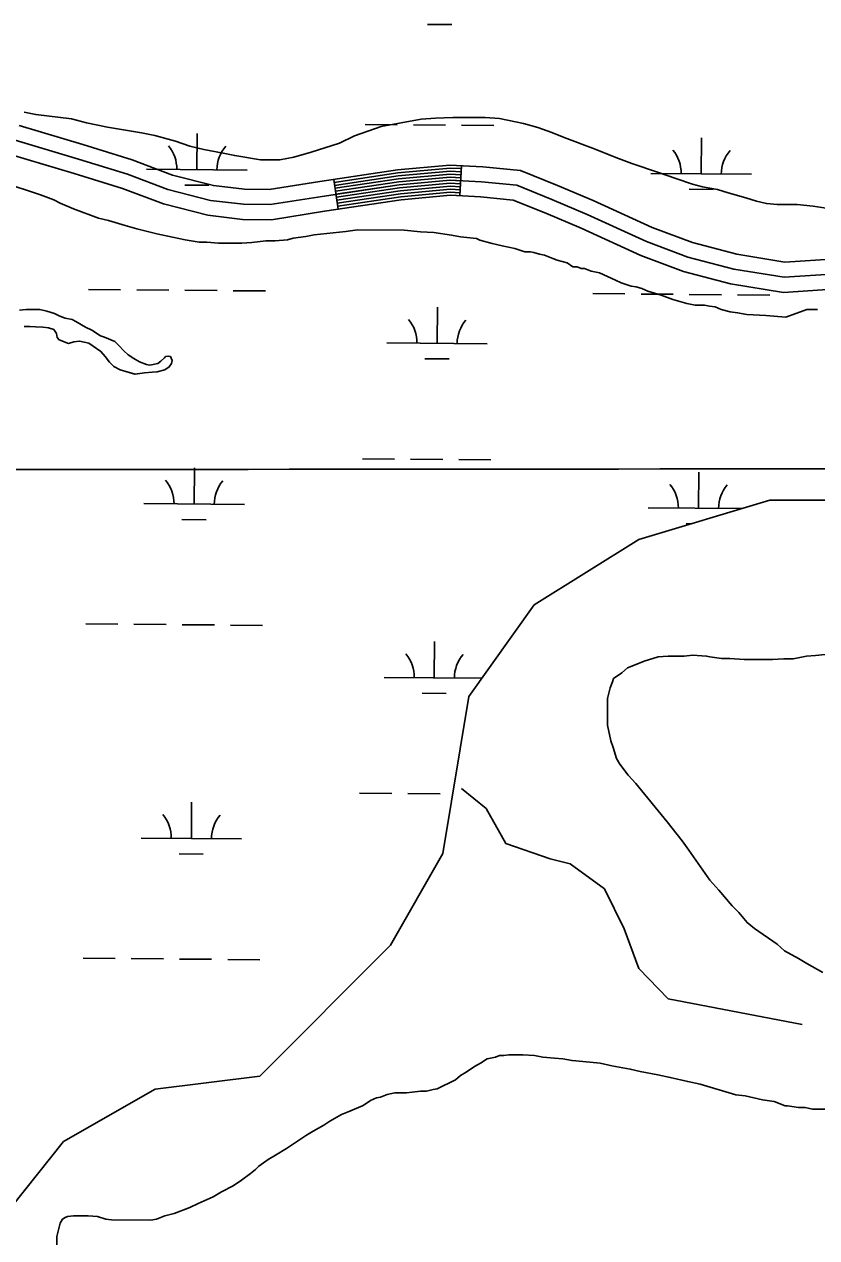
# Model space of a CAD drawing. Extents: x 3271442 to 3309282, y 752266 to 777610.
# Drawn here: x 3302364 to 3303153, y 762945 to 764153 of the extents above; entities that cross this region are included whole.
import ezdxf

# ---------------------------------------------------------------- set-up
doc = ezdxf.new("R2010")
doc.units = 0
for name, color, linetype in [('V-GRID-MAJR', 7, 'Continuous'), ('V-ROAD-CNTR', 7, 'Continuous'), ('V-SITE-VEGE', 7, 'Continuous'), ('V-TOPO-SHOR', 7, 'Continuous'), ('V-WETL-SWMP', 7, 'Continuous')]:
    doc.layers.add(name, color=color, linetype=linetype)

msp = doc.modelspace()

# ---------------------------------------------------------------- linework, layer by layer
at = {"layer": 'V-GRID-MAJR'}
msp.add_spline([(3275589.54, 763703.55), (3280833.333, 763703.169), (3286077.126, 763703.55), (3291320.919, 763704.694), (3296564.7120000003, 763706.601), (3301808.505, 763709.27), (3307052.2970000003, 763712.703), (3307052.298, 763712.703)], degree=3, dxfattribs=at)
at = {"layer": 'V-ROAD-CNTR'}
for p, q in [((3302799.055364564, 764012.0459487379), (3302797.5443675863, 763982.084008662)), ((3302671.9836187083, 763998.385976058), (3302676.474609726, 763968.724035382))]:
    msp.add_line(p, q, dxfattribs=at)
for points in [[(3302358.950244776, 764051.9318689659), (3302422.469117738, 764032.94990693), (3302471.506019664, 764017.7659372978), (3302511.6139394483, 764002.687967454), (3302552.27785812, 763992.2169883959), (3302583.2247962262, 763988.6039956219), (3302607.826747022, 763988.2979962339), (3302658.369645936, 763996.32498018), (3302735.503491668, 764008.0029568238), (3302787.72238723, 764012.6169475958), (3302820.2633221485, 764010.9759508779), (3302857.815247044, 764007.273958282), (3302894.676173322, 763992.3879880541), (3302930.264102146, 763977.272018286), (3302989.074984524, 763950.406072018), (3303029.06690454, 763935.4441019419)], [(3302355.12325243, 764037.41989799), (3302418.10312647, 764018.598935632), (3302466.644029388, 764003.5689656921), (3302507.090948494, 763988.362996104), (3302549.524863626, 763977.436017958), (3302582.2587981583, 763973.6150256), (3302608.91774484, 763973.2830262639), (3302660.6686413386, 763981.502009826), (3302737.2884880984, 763993.1019866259), (3302788.006386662, 763997.5839776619), (3302819.149324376, 763996.012980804), (3302854.19725428, 763992.5579877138), (3302888.9351848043, 763978.5290157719), (3302924.2141142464, 763963.5450457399), (3302983.3229960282, 763936.5420997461), (3303024.517913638, 763921.1301305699)], [(3302351.296260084, 764022.9079270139), (3302413.7371352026, 764004.247964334), (3302461.782039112, 763989.3719940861), (3302502.56795754, 763974.0380247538), (3302546.7718691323, 763962.65504752), (3302581.29280009, 763958.626055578), (3302610.0087426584, 763958.268056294), (3302662.96763674, 763966.6790394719), (3302739.0734845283, 763978.2010164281), (3302788.2903860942, 763982.5510077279), (3302818.035326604, 763981.05001073), (3302850.579261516, 763977.842017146), (3302883.194196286, 763964.6700434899), (3302918.1641263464, 763949.818073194), (3302977.571007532, 763922.6781274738), (3303019.968922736, 763906.8161591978)], [(3303029.06690454, 763935.4441019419), (3303073.18181631, 763923.8311251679), (3303121.06172055, 763916.148140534), (3303171.70661926, 763919.383134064), (3303219.675523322, 763920.42513198), (3303256.5874494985, 763925.7371213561), (3303298.239366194, 763937.2280983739), (3303329.819303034, 763949.6540735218), (3303380.223202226, 763972.9480269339), (3303419.390123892, 763993.871985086), (3303465.259032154, 764011.29495024), (3303515.217932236, 764021.3839300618), (3303562.278838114, 764022.7969272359), (3303618.033726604, 764015.7459413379), (3303678.507605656, 764000.0419727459), (3303752.9884566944, 763984.181004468), (3303773.642415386, 763983.1430065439), (3303802.2273582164, 763989.990992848), (3303807.77534712, 763993.1349865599)], [(3302672.4336178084, 763995.4199819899), (3302735.8604909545, 764005.0229627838), (3302787.779387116, 764009.6109536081), (3302798.904364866, 764009.0499547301)], [(3302672.88261691, 763992.4539879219), (3302736.21749024, 764002.041968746), (3302787.836387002, 764006.603959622), (3302798.7533651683, 764006.0539607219)], [(3302673.3316160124, 763989.4869938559), (3302736.574489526, 763999.0619747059), (3302787.8923868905, 764003.596965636), (3302798.60236547, 764003.0569667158)], [(3302673.780615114, 763986.5209997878), (3302736.931488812, 763996.0819806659), (3302787.949386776, 764000.590971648), (3302798.451365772, 764000.060972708)], [(3302674.229614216, 763983.5550057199), (3302737.2884880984, 763993.1019866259), (3302788.006386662, 763997.5839776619), (3302798.3003660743, 763997.0649786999)], [(3303024.517913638, 763921.1301305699), (3303070.0768225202, 763909.137154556), (3303120.342721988, 763901.072170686), (3303172.347617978, 763904.3931640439), (3303220.9115208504, 763905.4481619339), (3303259.662443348, 763911.02515078), (3303302.993356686, 763922.9791268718), (3303335.717291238, 763935.85510112), (3303386.9091888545, 763959.514053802), (3303425.6121114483, 763980.19001245), (3303469.435023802, 763996.8349791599), (3303516.939928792, 764006.4289599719), (3303561.558839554, 764007.7689572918), (3303615.1957322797, 764000.9849708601), (3303675.0586125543, 763985.44000195), (3303751.0374605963, 763969.2600343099), (3303775.041412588, 763968.0540367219), (3303807.781347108, 763975.8970210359), (3303815.171332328, 763980.08501266)], [(3302674.678613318, 763980.589011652), (3302737.645487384, 763990.121992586), (3302788.0633865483, 763994.576983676), (3302798.149366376, 763994.0689846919)], [(3302675.1276124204, 763977.6230175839), (3302738.00248667, 763987.1419985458), (3302788.1203864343, 763991.5709896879), (3302797.998366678, 763991.0729906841)], [(3302675.5766115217, 763974.6560235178), (3302738.3594859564, 763984.1620045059), (3302788.176386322, 763988.5639957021), (3302797.8473669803, 763988.0759966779)], [(3302676.0256106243, 763971.69002945), (3302738.716485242, 763981.181010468), (3302788.2333862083, 763985.5570017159), (3302797.696367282, 763985.0800026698)], [(3303019.968922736, 763906.8161591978), (3303066.9718287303, 763894.443183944), (3303119.623723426, 763885.9962008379), (3303172.9886166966, 763889.4031940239), (3303222.147518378, 763890.4711918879), (3303262.7374371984, 763896.3131802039), (3303307.747347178, 763908.73015537), (3303341.6152794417, 763922.056128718), (3303393.595175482, 763946.0800806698), (3303431.834099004, 763966.508039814), (3303473.61101545, 763982.37500808), (3303518.6619253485, 763991.473989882), (3303560.838840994, 763992.7409873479), (3303612.357737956, 763986.224000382), (3303671.609619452, 763970.8380311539), (3303749.086464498, 763954.339064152), (3303776.4404097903, 763952.9650669), (3303798.8823649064, 763958.3420561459)]]:
    msp.add_lwpolyline(points, dxfattribs=at)
at = {"layer": 'V-SITE-VEGE'}
for points in [[(3303170.614, 763968.48), (3303149.0840000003, 763971.817), (3303133.349, 763973.49), (3303113.471, 763973.51), (3303102.707, 763974.35), (3303092.77, 763976.844), (3303082.008, 763980.17), (3303064.6180000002, 763985.157), (3303053.856, 763988.481), (3303038.95, 763990.982), (3303029.0160000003, 763993.476), (3303012.458, 763999.2930000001), (3302995.0700000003, 764005.111), (3302968.577, 764014.245), (3302952.846, 764020.061), (3302932.149, 764028.366), (3302901.519, 764039.993), (3302889.1, 764044.973), (3302875.026, 764049.958), (3302860.951, 764054.116), (3302836.938, 764059.109), (3302822.86, 764059.952), (3302790.559, 764059.987), (3302773.165, 764059.176), (3302759.085, 764058.363), (3302719.321, 764050.951), (3302692.81, 764041.868), (3302677.894, 764034.43), (3302649.7260000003, 764025.349), (3302632.326, 764020.399), (3302618.244, 764017.929), (3302599.196, 764017.9500000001), (3302573.524, 764022.118), (3302561.932, 764024.6140000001), (3302542.8880000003, 764027.948), (3302528.81, 764031.2760000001), (3302514.736, 764036.259), (3302494.037, 764042.079), (3302480.789, 764044.578), (3302460.915, 764047.912), (3302446.839, 764050.411), (3302426.1380000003, 764054.574), (3302411.23, 764058.732), (3302375.628, 764062.91), (3302364.032, 764065.408)], [(3302351.9450000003, 763992.284), (3302370.16, 763986.468), (3302380.095, 763983.144), (3302393.341, 763978.161)], [(3302393.341, 763978.161), (3302399.9620000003, 763974.839), (3302413.2090000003, 763969.029), (3302438.045, 763959.893), (3302447.982, 763957.399), (3302464.54, 763952.412), (3302476.131, 763949.088), (3302496.003, 763944.095), (3302511.736, 763940.767), (3302524.157, 763938.268), (3302538.235, 763935.77), (3302545.688, 763935.762), (3302557.281, 763934.922), (3302580.473, 763934.897), (3302590.412, 763935.714), (3302604.494, 763937.355), (3302613.603, 763937.3470000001), (3302626.0270000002, 763938.164), (3302631.826, 763939.813), (3302644.252, 763941.455), (3302652.536, 763943.104), (3302684.012, 763946.383), (3302695.607, 763948.027), (3302741.988, 763947.978), (3302758.551, 763946.305), (3302771.801, 763945.461), (3302789.191, 763942.958), (3302798.3000000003, 763941.291), (3302814.035, 763939.618), (3302817.345, 763937.959), (3302829.7660000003, 763934.633), (3302839.701, 763932.137), (3302852.122, 763929.64), (3302862.057, 763926.316), (3302867.8540000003, 763926.31), (3302871.166, 763925.479), (3302876.9620000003, 763923.816), (3302881.93, 763922.982)], [(3302881.93, 763922.982), (3302890.208, 763919.66), (3302894.349, 763918.001), (3302904.286, 763915.505), (3302910.078, 763911.358), (3302914.219, 763911.351), (3302918.358, 763909.693), (3302921.6720000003, 763909.691), (3302928.295, 763907.198), (3302936.575, 763905.533), (3302952.304, 763898.062), (3302958.097, 763895.572), (3302968.032, 763892.248), (3302973.001, 763891.414), (3302978.7970000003, 763889.751), (3302984.59, 763887.261), (3302997.839, 763883.105), (3303009.431, 763878.952), (3303023.504, 763874.797), (3303031.785, 763873.132), (3303040.896, 763873.121), (3303045.865, 763872.29), (3303051.66, 763871.452), (3303057.4560000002, 763868.962), (3303066.5640000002, 763866.47), (3303074.0160000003, 763865.634), (3303083.126, 763863.9670000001), (3303102.1720000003, 763863.1190000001), (3303122.048, 763861.442), (3303142.762, 763868.8740000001), (3303153.5300000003, 763868.862)], [(3302386.671, 763867.344), (3302379.415, 763869.095), (3302365.883, 763868.8150000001), (3302359.193, 763868.425)], [(3302363.917, 763851.955), (3302369.6210000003, 763852.056), (3302375.312, 763851.83), (3302382.624, 763851.382), (3302388.133, 763850.677), (3302393.4390000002, 763849.002), (3302396.22, 763845.148), (3302396.874, 763841.052), (3302398.735, 763838.699), (3302407.994, 763835.238), (3302413.2970000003, 763836.7000000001), (3302419.0470000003, 763837.427), (3302428.268, 763835.395), (3302440.347, 763827.287), (3302444.674, 763822.112), (3302448.981, 763816.459), (3302453.108, 763812.243), (3302459.651, 763808.886), (3302474.274, 763804.735), (3302483.858, 763806.029), (3302491.506, 763806.441), (3302496.296, 763806.9670000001), (3302503.999, 763808.81), (3302508.404, 763811.737), (3302510.687, 763815.225), (3302511.285, 763818.301), (3302509.5300000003, 763822.184), (3302507.873, 763822.487), (3302504.7600000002, 763822.132), (3302503.523, 763820.99), (3302500.415, 763817.975), (3302500.0500000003, 763817.549), (3302496.861, 763815.29), (3302488.929, 763813.6950000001), (3302485.853, 763814.2930000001), (3302478.804, 763816.953), (3302473.213, 763820.275), (3302467.632, 763823.828), (3302463.258, 763827.818), (3302458.228, 763833.261), (3302454.3200000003, 763836.993), (3302443.765, 763841.459), (3302440.005, 763842.801), (3302431.401, 763848.384), (3302425.085, 763851.495), (3302415.457, 763856.944), (3302411.74, 763858.867), (3302404.632, 763860.287), (3302399.338, 763862.2880000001), (3302394.068, 763864.938), (3302386.671, 763867.344)], [(3303029.026, 763524.904), (3303020.742, 763524.087), (3303005.007, 763524.101), (3302995.066, 763523.284), (3302980.982, 763519.157), (3302975.182, 763516.679), (3302964.411, 763512.551), (3302958.607, 763507.586), (3302950.319, 763501.797), (3302949.488, 763498.4890000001), (3302946.997, 763492.691), (3302944.501, 763481.927), (3302944.472, 763455.424), (3302947.769, 763439.685), (3302950.247, 763433.055), (3302953.5470000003, 763422.285), (3302956.856, 763416.485), (3302965.126, 763405.708), (3302972.573, 763397.4180000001), (3303004.003, 763359.289), (3303018.89, 763340.224), (3303025.507, 763331.106), (3303037.085, 763314.529), (3303046.182, 763301.269), (3303055.281, 763291.319), (3303068.515, 763275.5700000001), (3303075.1350000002, 763268.937), (3303083.406, 763258.99), (3303090.855, 763253.182), (3303113.199, 763237.424), (3303120.645, 763230.791), (3303134.717, 763223.322), (3303142.995, 763218.343), (3303158.722, 763209.2170000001)], [(3303167.34, 763526.416), (3303151.6010000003, 763524.775), (3303142.489, 763523.958), (3303129.237, 763521.486), (3303120.125, 763521.496), (3303108.529, 763520.679), (3303080.369, 763520.71), (3303066.291, 763521.554), (3303058.009, 763521.562), (3303046.415, 763523.231), (3303043.1040000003, 763524.062), (3303029.026, 763524.904)], [(3302891.798, 763124.127), (3302880.204, 763124.9670000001), (3302871.9220000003, 763126.634), (3302860.328, 763127.473), (3302846.248, 763127.488), (3302841.2770000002, 763126.664), (3302837.136, 763126.6680000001), (3302832.995, 763125.018), (3302824.711, 763123.3690000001), (3302818.08, 763119.234), (3302812.2800000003, 763115.929), (3302803.992, 763110.139), (3302798.19, 763106.834), (3302793.215, 763102.697), (3302774.986, 763093.606), (3302770.845, 763092.782), (3302764.219, 763091.134), (3302758.42, 763091.14), (3302750.1350000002, 763090.321), (3302744.3370000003, 763089.497), (3302732.744, 763089.51), (3302725.287, 763087.861), (3302718.66, 763085.385), (3302714.517, 763084.56), (3302708.717, 763082.081), (3302701.258, 763077.1190000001), (3302687.999, 763071.336), (3302679.715, 763068.032), (3302668.113, 763061.419), (3302662.311, 763057.284), (3302651.536, 763051.4990000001), (3302644.907, 763047.3640000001), (3302625.017, 763034.134), (3302614.242, 763027.519), (3302606.784, 763023.388), (3302597.666, 763016.769), (3302594.35, 763013.459), (3302589.376, 763009.324), (3302580.2600000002, 763002.707), (3302571.972, 762996.919), (3302560.37, 762991.134), (3302552.0810000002, 762986.174), (3302537.168, 762979.5650000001), (3302528.882, 762975.432), (3302513.139, 762969.648), (3302504.025, 762967.176), (3302495.741, 762963.871), (3302489.941, 762963.05), (3302451.015, 762963.091), (3302445.219, 762963.922), (3302436.9390000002, 762966.419), (3302427.829, 762967.256), (3302412.9220000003, 762967.273), (3302407.124, 762966.449), (3302404.6380000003, 762965.622), (3302402.151, 762963.969), (3302399.663, 762959.832), (3302396.335, 762946.584), (3302396.327, 762938.302)], [(3303226.342, 763073.253), (3303148.492, 763073.334), (3303141.039, 763074.9990000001), (3303134.414, 763075.008), (3303123.648, 763076.6730000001), (3303121.163, 763076.677), (3303110.401, 763080.828), (3303098.807, 763082.497), (3303081.418, 763086.657), (3303072.31, 763087.4940000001), (3303036.708, 763098.3), (3303024.287, 763100.796), (3303006.899, 763104.956), (3302994.478, 763107.454), (3302977.089, 763110.784), (3302967.154, 763113.281), (3302948.937, 763116.613), (3302937.343, 763119.111), (3302919.953, 763120.785), (3302909.187, 763121.6240000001), (3302900.078, 763123.289), (3302891.798, 763124.127)]]:
    msp.add_lwpolyline(points, dxfattribs=at)
at = {"layer": 'V-TOPO-SHOR'}
for points in [[(3302359.1920000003, 763868.426), (3302365.884, 763868.814), (3302379.412, 763869.096), (3302386.671, 763867.345), (3302394.0670000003, 763864.937), (3302399.3370000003, 763862.287), (3302404.632, 763860.287), (3302411.741, 763858.868), (3302415.458, 763856.944), (3302425.086, 763851.4940000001), (3302431.4020000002, 763848.384), (3302440.004, 763842.8), (3302443.7660000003, 763841.46), (3302454.3200000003, 763836.992), (3302458.227, 763833.262), (3302463.258, 763827.818), (3302467.632, 763823.831), (3302473.214, 763820.274), (3302478.806, 763816.954), (3302485.8540000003, 763814.292), (3302488.93, 763813.694), (3302496.862, 763815.29), (3302500.0500000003, 763817.549), (3302500.415, 763817.975), (3302503.523, 763820.99), (3302504.7600000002, 763822.133), (3302507.874, 763822.488), (3302509.531, 763822.184), (3302511.285, 763818.3), (3302510.688, 763815.224), (3302508.404, 763811.737), (3302503.998, 763808.811), (3302496.295, 763806.968), (3302491.506, 763806.441), (3302483.859, 763806.027), (3302474.271, 763804.735), (3302459.6520000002, 763808.886), (3302453.108, 763812.243), (3302448.982, 763816.459), (3302444.674, 763822.112), (3302440.347, 763827.29), (3302428.267, 763835.395), (3302419.048, 763837.426), (3302413.2970000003, 763836.699), (3302407.994, 763835.238), (3302399.853, 763838.308), (3302398.735, 763838.698), (3302396.873, 763841.051), (3302396.22, 763845.148), (3302393.44, 763849.003), (3302388.132, 763850.677), (3302382.623, 763851.382), (3302375.313, 763851.833), (3302369.622, 763852.056), (3302363.918, 763851.955)], [(3303138.0505346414, 763157.4957513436), (3303004.9415039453, 763183.28129717), (3302975.560546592, 763213.1502850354), (3302961.0734139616, 763252.7722561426), (3302941.648785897, 763292.4348964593), (3302907.289663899, 763317.407058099), (3302887.580351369, 763322.5072303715), (3302843.2649000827, 763337.6857395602), (3302823.7996028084, 763372.4108844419), (3302799.274802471, 763392.3642122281)]]:
    msp.add_lwpolyline(points, dxfattribs=at)
at = {"layer": 'V-WETL-SWMP'}
for p, q in [((3302765.5070104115, 764152.5566057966), (3302789.5061959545, 764152.3589290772)), ((3302703.2774094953, 764053.0648868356), (3302735.276323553, 764052.8013178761)), ((3302751.2757805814, 764052.6695333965), (3302783.274694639, 764052.4059644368)), ((3302799.2741516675, 764052.2741799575), (3302831.2730657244, 764052.0106109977)), ((3302535.8366458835, 764008.0125358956), (3302536.133169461, 764044.0112787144)), ((3303037.7276132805, 764003.8785556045), (3303038.024136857, 764039.8772984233)), ((3302485.8383426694, 764008.4243623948), (3302585.8349490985, 764007.6007093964)), ((3302987.7293100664, 764004.2903821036), (3303087.725916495, 764003.4667291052)), ((3302523.7099515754, 763992.6809131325), (3302547.7091371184, 763992.483236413)), ((3303025.600918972, 763988.5469328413), (3303049.600104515, 763988.3492561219)), ((3302428.007274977, 763888.8257527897), (3302460.0061890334, 763888.5621838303)), ((3302476.0056460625, 763888.4303993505), (3302508.0045601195, 763888.1668303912)), ((3302524.0040171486, 763888.0350459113), (3302556.002931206, 763887.7714769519)), ((3302572.0023882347, 763887.6396924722), (3302604.001302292, 763887.3761235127)), ((3302929.898242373, 763884.6917724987), (3302961.8971564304, 763884.4282035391)), ((3302977.8966134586, 763884.2964190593), (3303009.8955275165, 763884.0328501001)), ((3303025.8949845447, 763883.9010656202), (3303057.8938986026, 763883.6374966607)), ((3303073.893355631, 763883.5057121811), (3303105.8922696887, 763883.2421432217)), ((3302774.89353858, 763835.2248461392), (3302775.1900621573, 763871.2235889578)), ((3302724.8952353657, 763835.6366726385), (3302824.891841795, 763834.8130196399)), ((3302762.7668442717, 763819.893223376), (3302786.7660298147, 763819.6955466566)), ((3302700.5372433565, 763720.4015044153), (3302732.5361574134, 763720.1379354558)), ((3302748.5356144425, 763720.0061509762), (3302780.5345284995, 763719.7425820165)), ((3302796.533985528, 763719.6107975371), (3302828.532899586, 763719.3472285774)), ((3302533.096479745, 763675.3491534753), (3302533.3930033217, 763711.3478962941)), ((3303034.987447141, 763671.2151731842), (3303035.2839707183, 763707.213916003)), ((3302483.0981765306, 763675.7609799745), (3302583.094782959, 763674.9373269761)), ((3302984.9891439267, 763671.6269996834), (3303078.0055650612, 763670.8608411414)), ((3302520.9697854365, 763660.0175307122), (3302544.968970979, 763659.8198539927)), ((3303022.860752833, 763655.883550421), (3303027.9755018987, 763655.8414212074)), ((3302425.267108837, 763556.1623703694), (3302457.266022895, 763555.89880141)), ((3302473.265479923, 763555.7670169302), (3302505.264393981, 763555.5034479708)), ((3302521.2638510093, 763555.371663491), (3302553.2627650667, 763555.1080945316)), ((3302569.2622220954, 763554.976310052), (3302601.261136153, 763554.7127410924)), ((3302772.1533724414, 763502.5614637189), (3302772.449896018, 763538.5602065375)), ((3302722.1550692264, 763502.9732902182), (3302819.6377772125, 763502.1703437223)), ((3302760.0266781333, 763487.2298409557), (3302784.025863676, 763487.0321642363)), ((3302697.797077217, 763387.7381219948), (3302729.7959912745, 763387.4745530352)), ((3302745.795448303, 763387.3427685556), (3302777.79436236, 763387.079199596)), ((3302530.3563136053, 763342.6857710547), (3302530.652837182, 763378.6845138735)), ((3302480.3580103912, 763343.097597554), (3302580.35461682, 763342.2739445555)), ((3302518.229619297, 763327.3541482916), (3302542.2288048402, 763327.1564715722)), ((3302422.5269426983, 763223.4989879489), (3302454.525856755, 763223.2354189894)), ((3302470.525313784, 763223.1036345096), (3302502.5242278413, 763222.8400655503)), ((3302518.52368487, 763222.7082810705), (3302550.5225989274, 763222.444712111)), ((3302566.522055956, 763222.3129276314), (3302598.5209700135, 763222.0493586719))]:
    msp.add_line(p, q, dxfattribs=at)
for points in [[(3302351.22, 762976.1140000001), (3302403.265, 763041.216), (3302494.344, 763093.297), (3302598.434, 763106.318), (3302728.546, 763236.5210000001), (3302780.591, 763327.6630000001), (3302806.614, 763483.906), (3302871.67, 763575.049), (3302975.7600000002, 763640.15), (3303105.873, 763679.211), (3303457.177, 763679.211), (3303496.211, 763718.272), (3303509.222, 763783.373), (3303457.177, 763822.434), (3303353.0870000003, 763835.455), (3303255.083, 763857.461), (3303238.433, 763915.1290000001), (3303248.997, 763978.6780000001), (3303248.997, 764043.78), (3303235.985, 764082.84), (3303275.019, 764343.247)], [(3302359.1920000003, 763868.426), (3302365.884, 763868.814), (3302379.412, 763869.096), (3302386.671, 763867.345), (3302394.0670000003, 763864.937), (3302399.3370000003, 763862.287), (3302404.632, 763860.287), (3302411.741, 763858.868), (3302415.458, 763856.944), (3302425.086, 763851.4940000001), (3302431.4020000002, 763848.384), (3302440.004, 763842.8), (3302443.7660000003, 763841.46), (3302454.3200000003, 763836.992), (3302458.227, 763833.262), (3302463.258, 763827.818), (3302467.632, 763823.831), (3302473.214, 763820.274), (3302478.806, 763816.954), (3302485.8540000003, 763814.292), (3302488.93, 763813.694), (3302496.862, 763815.29), (3302500.0500000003, 763817.549), (3302500.415, 763817.975), (3302503.523, 763820.99), (3302504.7600000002, 763822.133), (3302507.874, 763822.488), (3302509.531, 763822.184), (3302511.285, 763818.3), (3302510.688, 763815.224), (3302508.404, 763811.737), (3302503.998, 763808.811), (3302496.295, 763806.968), (3302491.506, 763806.441), (3302483.859, 763806.027), (3302474.271, 763804.735), (3302459.6520000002, 763808.886), (3302453.108, 763812.243), (3302448.982, 763816.459), (3302444.674, 763822.112), (3302440.347, 763827.29), (3302428.267, 763835.395), (3302419.048, 763837.426), (3302413.2970000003, 763836.699), (3302407.994, 763835.238), (3302399.853, 763838.308), (3302398.735, 763838.698), (3302396.873, 763841.051), (3302396.22, 763845.148), (3302393.44, 763849.003), (3302388.132, 763850.677), (3302382.623, 763851.382), (3302375.313, 763851.833), (3302369.622, 763852.056), (3302363.918, 763851.955)]]:
    msp.add_lwpolyline(points, dxfattribs=at)
for centre, radius, start, end in [((3302480.5994953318, 764008.9423325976), 35.24628790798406, 358.7562569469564, 40.29991528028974), ((3302591.0816181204, 764008.0323123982), 35.246287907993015, 138.75625242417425, 180.29991075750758), ((3302982.490462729, 764004.8083523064), 35.24628790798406, 358.7562569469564, 40.29991528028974), ((3303092.972585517, 764003.8983321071), 35.246287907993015, 138.75625242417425, 180.29991075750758), ((3302719.6563880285, 763836.1546428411), 35.24628790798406, 358.7562569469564, 40.29991528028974), ((3302830.138510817, 763835.2446226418), 35.246287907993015, 138.75625242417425, 180.29991075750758), ((3302477.859329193, 763676.2789501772), 35.24628790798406, 358.7562569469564, 40.29991528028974), ((3302588.3414519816, 763675.3689299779), 35.246287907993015, 138.75625242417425, 180.29991075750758), ((3302979.750296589, 763672.144969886), 35.24628790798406, 358.7562569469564, 40.29991528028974), ((3303090.2324193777, 763671.2349496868), 35.246287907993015, 138.75625242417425, 180.29991075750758), ((3302716.9162218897, 763503.4912604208), 35.24628790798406, 358.7562569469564, 40.29991528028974), ((3302827.398344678, 763502.5812402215), 35.246287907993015, 138.75625242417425, 180.29991075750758), ((3302475.1191630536, 763343.6155677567), 35.24628790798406, 358.7562569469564, 40.29991528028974), ((3302585.601285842, 763342.7055475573), 35.246287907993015, 138.75625242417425, 180.29991075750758)]:
    msp.add_arc(centre, radius, start, end, dxfattribs=at)

doc.saveas('drawing.dxf')
